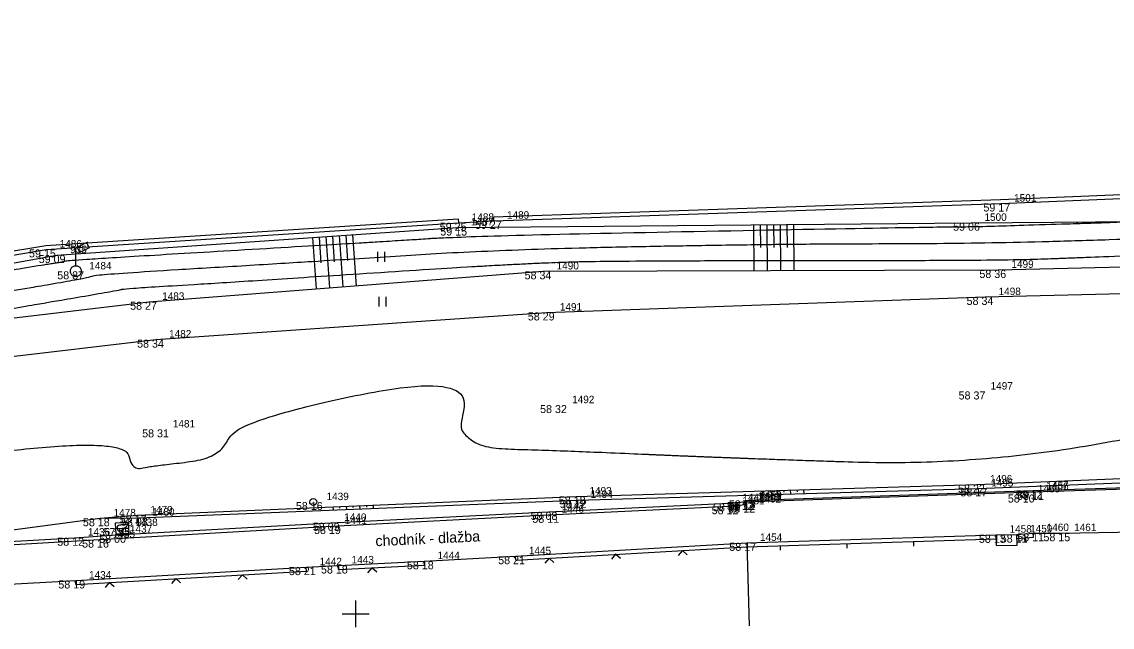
# Model space of a CAD drawing. Extents: x -704017 to -701500, y -1008977 to -1008450.
# Drawn here: x -702862.51 to -702821.65, y -1008800.5 to -1008777.83 of the extents above; entities that cross this region are included whole.
import ezdxf

# ---------------------------------------------------------------- set-up
doc = ezdxf.new("R2010")
doc.units = 0
for name, color, linetype in [('Z_body', 7, 'Continuous'), ('Z_body_cisla', 7, 'Continuous'), ('Z_body_vysky', 7, 'Continuous'), ('Z_chodnik', 7, 'Continuous'), ('Z_hekt_sit', 7, 'Continuous'), ('Z_komunikace', 7, 'Continuous'), ('Z_obruby', 7, 'Continuous'), ('Z_oploceni', 7, 'Continuous'), ('Z_popis', 7, 'Continuous'), ('Z_site_znaky_kanalizace', 7, 'Continuous'), ('Z_site_znaky_pilire', 7, 'Continuous'), ('Z_site_znaky_plynovod', 7, 'Continuous'), ('Z_site_znaky_VO', 7, 'Continuous'), ('Z_site_znaky_vodovod', 7, 'Continuous'), ('Z_teren_hrany_paty', 7, 'Continuous'), ('Z_vrstevnice_hlavni', 7, 'Continuous'), ('Z_vrstevnice_vedlejsi', 7, 'Continuous'), ('Z_vstupy', 7, 'Continuous')]:
    doc.layers.add(name, color=color, linetype=linetype)

# ---------------------------------------------------------------- blocks, each defined once
blk = doc.blocks.new('POINT_DISPLAY')
blk.add_line((0, 0), (0, 0))
blk = doc.blocks.new('Z210')
blk.add_line((0, 0), (0, 0.17))
blk = doc.blocks.new('Z212')
for p, q in [((-0.17, 0.17), (0, 0)), ((0, 0), (0.17, 0.17))]:
    blk.add_line(p, q)
blk = doc.blocks.new('Z306')
for p, q in [((-0.13, 0.17), (-0.13, -0.2)), ((0.13, 0.17), (0.13, -0.2))]:
    blk.add_line(p, q)
blk = doc.blocks.new('Z13')
for p, q in [((0, 0.88), (0.45, 1.1)), ((0, 0.2), (0, 0.88)), ((0.15, 0.7), (0.05, 0.9)), ((0.5, 0.88), (0.15, 0.7)), ((0.4, 1.07), (0.5, 0.88)), ((-0.2, 0.05), (-0.15, 0.15)), ((-0.2, -0.05), (-0.2, 0.05)), ((-0.15, 0.15), (-0.05, 0.2)), ((-0.05, 0.2), (0.05, 0.2)), ((0.05, 0.2), (0.15, 0.15)), ((0.15, 0.15), (0.2, 0.05)), ((0.2, 0.05), (0.2, -0.05)), ((-0.15, -0.15), (-0.2, -0.05)), ((-0.05, -0.2), (-0.15, -0.15)), ((0.05, -0.2), (-0.05, -0.2)), ((0.15, -0.15), (0.05, -0.2)), ((0.2, -0.05), (0.15, -0.15))]:
    blk.add_line(p, q)
blk = doc.blocks.new('Z38')
for p, q in [((0.25, 0.2), (-0.25, 0.2)), ((-0.25, 0.2), (-0.25, -0.2)), ((-0.25, 0), (0.25, 0)), ((0.25, -0.2), (0.25, 0.2)), ((-0.25, -0.2), (0.25, -0.2))]:
    blk.add_line(p, q)
blk = doc.blocks.new('Z614')
for p, q in [((-0.13, 0.03), (-0.1, 0.08)), ((-0.13, -0.03), (-0.13, 0.03)), ((-0.1, 0.08), (-0.08, 0.1)), ((-0.08, 0.1), (-0.03, 0.13)), ((-0.03, 0.13), (0.03, 0.13)), ((0.03, 0.13), (0.08, 0.1)), ((0.08, 0.1), (0.1, 0.08)), ((0.1, 0.08), (0.13, 0.03)), ((0.13, 0.03), (0.13, -0.03)), ((-0.1, -0.08), (-0.13, -0.03)), ((-0.08, -0.1), (-0.1, -0.08)), ((-0.03, -0.13), (-0.08, -0.1)), ((0.03, -0.13), (-0.03, -0.13)), ((0.08, -0.1), (0.03, -0.13)), ((0.1, -0.08), (0.08, -0.1)), ((0.13, -0.03), (0.1, -0.08))]:
    blk.add_line(p, q)

msp = doc.modelspace()

# ---------------------------------------------------------------- linework, layer by layer
at = {"layer": 'Z_chodnik'}
for p, q in [((-702824.62, -1008795.43), (-702815.48, -1008795.15)), ((-702835.38, -1008795.81), (-702824.62, -1008795.43)), ((-702842.78, -1008796.29), (-702836.01, -1008795.97)), ((-702836.01, -1008795.97), (-702835.39, -1008795.91)), ((-702835.39, -1008795.91), (-702835.38, -1008795.81)), ((-702850.91, -1008796.71), (-702842.78, -1008796.29)), ((-702859.6, -1008797.22), (-702850.91, -1008796.71)), ((-702868.64, -1008797.74), (-702859.6, -1008797.22))]:
    msp.add_line(p, q, dxfattribs=at)
at = {"layer": 'Z_hekt_sit'}
for p, q in [((-702850, -1008799.5), (-702850, -1008800.5)), ((-702850.5, -1008800), (-702849.5, -1008800))]:
    msp.add_line(p, q, dxfattribs=at)
at = {"layer": 'Z_komunikace'}
for p, q in [((-702826.41, -1008788.13), (-702811.42, -1008787.76)), ((-702842.85, -1008788.71), (-702826.41, -1008788.13)), ((-702857.49, -1008789.73), (-702842.85, -1008788.71)), ((-702871.49, -1008791.37), (-702857.49, -1008789.73)), ((-702826.73, -1008795.16), (-702810.53, -1008794.47)), ((-702841.74, -1008795.6), (-702826.73, -1008795.16)), ((-702858.19, -1008796.31), (-702841.74, -1008795.6)), ((-702868.77, -1008797.64), (-702859.57, -1008796.42)), ((-702859.57, -1008796.42), (-702858.19, -1008796.31))]:
    msp.add_line(p, q, dxfattribs=at)
at = {"layer": 'Z_obruby'}
for p, q in [((-702824.62, -1008795.38), (-702815.48, -1008795.1)), ((-702835.37, -1008795.75), (-702824.62, -1008795.38)), ((-702842.77, -1008796.18), (-702836.01, -1008795.86)), ((-702836.01, -1008795.86), (-702835.44, -1008795.81)), ((-702835.44, -1008795.81), (-702835.37, -1008795.75)), ((-702850.93, -1008796.59), (-702842.77, -1008796.18)), ((-702858.96, -1008797.04), (-702850.93, -1008796.59)), ((-702868.07, -1008797.59), (-702860.53, -1008797.15)), ((-702860.53, -1008797.15), (-702858.96, -1008797.04))]:
    msp.add_line(p, q, dxfattribs=at)
at = {"layer": 'Z_oploceni'}
for p, q in [((-702825.84, -1008784.48), (-702812.7, -1008783.92)), ((-702825.83, -1008784.63), (-702812.69, -1008784.07)), ((-702844.84, -1008785.13), (-702825.84, -1008784.48)), ((-702844.83, -1008785.28), (-702825.83, -1008784.63)), ((-702861.61, -1008786.2), (-702846.16, -1008785.2)), ((-702861.59, -1008786.35), (-702846.15, -1008785.35)), ((-702846.16, -1008785.2), (-702846.15, -1008785.35)), ((-702844.84, -1008785.13), (-702844.83, -1008785.28)), ((-702870.09, -1008787.64), (-702861.61, -1008786.2)), ((-702870.07, -1008787.79), (-702861.59, -1008786.35)), ((-702835.35, -1008797.34), (-702826, -1008797.04)), ((-702835.34, -1008797.49), (-702826, -1008797.19)), ((-702825.23, -1008797.03), (-702824.61, -1008796.98)), ((-702825.23, -1008797.18), (-702824.6, -1008797.13)), ((-702824.6, -1008797.13), (-702824.61, -1008796.98)), ((-702844.01, -1008797.84), (-702835.35, -1008797.34)), ((-702844, -1008797.99), (-702835.34, -1008797.49)), ((-702835.35, -1008797.34), (-702835.26, -1008800.45)), ((-702850.65, -1008798.19), (-702847.43, -1008798.03)), ((-702847.42, -1008798.18), (-702847.43, -1008798.03)), ((-702844, -1008797.99), (-702844.01, -1008797.84)), ((-702860.49, -1008798.75), (-702851.85, -1008798.25)), ((-702860.48, -1008798.9), (-702851.84, -1008798.4)), ((-702851.84, -1008798.4), (-702851.85, -1008798.25)), ((-702850.64, -1008798.34), (-702850.65, -1008798.19)), ((-702850.64, -1008798.34), (-702847.42, -1008798.18)), ((-702860.48, -1008798.9), (-702860.49, -1008798.75))]:
    msp.add_line(p, q, dxfattribs=at)
at = {"layer": 'Z_site_znaky_pilire'}
for p, q in [((-702826, -1008797.04), (-702825.23, -1008797.03)), ((-702825.99, -1008797.44), (-702826, -1008797.04)), ((-702825.22, -1008797.43), (-702825.23, -1008797.03)), ((-702825.99, -1008797.44), (-702825.22, -1008797.43))]:
    msp.add_line(p, q, dxfattribs=at)
at = {"layer": 'Z_teren_hrany_paty'}
for p, q in [((-702846.18, -1008785.53), (-702826.94, -1008785.35)), ((-702835.09, -1008785.43), (-702835.08, -1008787.15)), ((-702834.84, -1008785.42), (-702834.83, -1008786.28)), ((-702834.59, -1008785.42), (-702834.58, -1008787.15)), ((-702834.34, -1008785.42), (-702834.33, -1008786.28)), ((-702834.09, -1008785.42), (-702834.08, -1008787.14)), ((-702833.84, -1008785.41), (-702833.83, -1008786.28)), ((-702833.59, -1008785.41), (-702833.58, -1008787.14)), ((-702826.94, -1008785.35), (-702812.46, -1008785.25)), ((-702861.2, -1008786.56), (-702846.18, -1008785.53)), ((-702850.62, -1008785.83), (-702850.48, -1008787.75)), ((-702850.37, -1008785.82), (-702850.3, -1008786.77)), ((-702850.12, -1008785.8), (-702849.98, -1008787.71)), ((-702851.62, -1008785.9), (-702851.48, -1008787.83)), ((-702851.37, -1008785.89), (-702851.3, -1008786.85)), ((-702851.12, -1008785.87), (-702850.98, -1008787.79)), ((-702850.87, -1008785.85), (-702850.8, -1008786.81)), ((-702869.99, -1008788.16), (-702861.2, -1008786.56)), ((-702825.93, -1008787.12), (-702811.63, -1008786.76)), ((-702857.75, -1008788.31), (-702842.97, -1008787.17)), ((-702842.97, -1008787.17), (-702825.93, -1008787.12)), ((-702869.81, -1008789.76), (-702857.75, -1008788.31)), ((-702826.69, -1008795.3), (-702810.14, -1008794.67)), ((-702841.7, -1008795.74), (-702826.69, -1008795.3)), ((-702834.72, -1008795.39), (-702834.71, -1008795.54)), ((-702834.47, -1008795.39), (-702834.46, -1008795.46)), ((-702834.22, -1008795.38), (-702834.21, -1008795.52)), ((-702833.97, -1008795.37), (-702833.96, -1008795.44)), ((-702833.72, -1008795.36), (-702833.71, -1008795.51)), ((-702833.47, -1008795.36), (-702833.46, -1008795.43)), ((-702833.22, -1008795.35), (-702833.21, -1008795.49)), ((-702858.12, -1008796.4), (-702841.7, -1008795.74)), ((-702850.85, -1008795.99), (-702850.84, -1008796.11)), ((-702850.6, -1008795.98), (-702850.6, -1008796.04)), ((-702850.35, -1008795.97), (-702850.34, -1008796.09)), ((-702850.1, -1008795.96), (-702850.1, -1008796.02)), ((-702849.85, -1008795.95), (-702849.84, -1008796.07)), ((-702849.6, -1008795.94), (-702849.6, -1008796)), ((-702849.35, -1008795.93), (-702849.34, -1008796.05)), ((-702859.57, -1008796.42), (-702858.12, -1008796.4))]:
    msp.add_line(p, q, dxfattribs=at)
at = {"layer": 'Z_vrstevnice_hlavni'}
for points in [[(-702876.857, -1008789.575), (-702876.224, -1008789.62), (-702874.473, -1008789.323), (-702869.963, -1008788.4), (-702862.492, -1008787.04), (-702860.905, -1008786.81), (-702860.821, -1008786.752), (-702848.152, -1008786.004), (-702845.586, -1008785.834), (-702828.276, -1008785.502), (-702826.853, -1008785.502), (-702824.086, -1008785.413), (-702820.734, -1008785.307), (-702816.738, -1008785.052), (-702812.602, -1008784.524), (-702810.521, -1008784.067), (-702809.28, -1008783.903)], [(-702858.928, -1008796.71), (-702858.356, -1008796.546), (-702858.96, -1008797.04), (-702858.928, -1008796.71)]]:
    msp.add_open_spline(points, degree=2, dxfattribs=at)
at = {"layer": 'Z_vrstevnice_vedlejsi'}
for points in [[(-702895.44, -1008792.968), (-702894.99, -1008793.421), (-702891.095, -1008793.674), (-702887.854, -1008793.12), (-702885.15, -1008792.086), (-702882.425, -1008791.825), (-702877.283, -1008791.473), (-702877.233, -1008791.489), (-702877.071, -1008791.469), (-702877.174, -1008791.696), (-702878.698, -1008792.196), (-702879.533, -1008792.454), (-702878.125, -1008792.474), (-702876.803, -1008793.874), (-702875.001, -1008795.359), (-702872.419, -1008795.445), (-702870.448, -1008795.591), (-702870.043, -1008795.517), (-702866.051, -1008795.37), (-702865.133, -1008794.063), (-702858.66, -1008793.493), (-702858.375, -1008794.627), (-702857.71, -1008794.47), (-702855.046, -1008794.178), (-702854.54, -1008792.77), (-702845.539, -1008790.895), (-702846.415, -1008793.768), (-702842.065, -1008793.89), (-702836.203, -1008794.152), (-702826.726, -1008794.462), (-702817.22, -1008792.73), (-702810.836, -1008791.53), (-702810.012, -1008791.268), (-702809.282, -1008791.014), (-702809.741, -1008790.775), (-702811.034, -1008790.153), (-702815.917, -1008788.91), (-702816.774, -1008787.892), (-702815.954, -1008787.56), (-702811.595, -1008786.927), (-702810.797, -1008786.708), (-702796.64, -1008785.326), (-702787.856, -1008784.431), (-702782.298, -1008784.113), (-702778.585, -1008783.894), (-702772.316, -1008783.211), (-702766.934, -1008782.282), (-702760.553, -1008781.546), (-702752.48, -1008780.657), (-702748.033, -1008780.181), (-702737.148, -1008778.925), (-702736.973, -1008779.272), (-702733.739, -1008778.451), (-702733.272, -1008778.196), (-702733.188, -1008777.825)], [(-702889.315, -1008791.864), (-702888.563, -1008792.621), (-702885.795, -1008791.562), (-702880.449, -1008791.051), (-702877.226, -1008790.83), (-702876.945, -1008790.918), (-702876.485, -1008790.815), (-702876.26, -1008790.831), (-702869.901, -1008789.751), (-702869.813, -1008789.733), (-702869.667, -1008789.707), (-702869.564, -1008789.692), (-702858.796, -1008787.873), (-702858.718, -1008787.819), (-702854.726, -1008787.583), (-702843.604, -1008786.846), (-702839.408, -1008786.766), (-702826.132, -1008786.766), (-702822.972, -1008786.664), (-702813.47, -1008786.267), (-702811.932, -1008786.211), (-702803.064, -1008785.211), (-702796.64, -1008784.584), (-702792.963, -1008784.209), (-702782.26, -1008783.598), (-702775.107, -1008783.176), (-702774.436, -1008783.103), (-702765.603, -1008781.578), (-702765.358, -1008781.55), (-702764.243, -1008781.427), (-702762.93, -1008781.19), (-702756.284, -1008780.11)], [(-702882.406, -1008790.653), (-702878.474, -1008790.276), (-702877.169, -1008790.187), (-702877.055, -1008790.223), (-702876.869, -1008790.181), (-702876.242, -1008790.226), (-702872.187, -1008789.537), (-702869.888, -1008789.067), (-702866.079, -1008788.373), (-702863.426, -1008787.988), (-702859.934, -1008787.398), (-702859.77, -1008787.286), (-702851.439, -1008786.794), (-702844.595, -1008786.34), (-702833.842, -1008786.134), (-702826.493, -1008786.134), (-702817.69, -1008785.85), (-702815.387, -1008785.754), (-702812.246, -1008785.639), (-702801.254, -1008784.4), (-702799.676, -1008784.054), (-702796.468, -1008783.63), (-702791.627, -1008783.29), (-702789.355, -1008782.89)]]:
    msp.add_open_spline(points, degree=2, dxfattribs=at)
at = {"layer": 'Z_vstupy'}
for p, q in [((-702846.15, -1008785.35), (-702844.83, -1008785.28)), ((-702824.61, -1008796.98), (-702823.58, -1008796.98)), ((-702823.58, -1008796.98), (-702820.46, -1008796.93)), ((-702847.43, -1008798.03), (-702844.01, -1008797.84)), ((-702851.85, -1008798.25), (-702850.65, -1008798.19)), ((-702864.22, -1008798.95), (-702860.49, -1008798.75))]:
    msp.add_line(p, q, dxfattribs=at)

# ---------------------------------------------------------------- block references
at = {"layer": 'Z_body'}
for p in [(-702825.83, -1008784.63), (-702846.15, -1008785.35), (-702844.83, -1008785.28), (-702826.94, -1008785.35), (-702846.18, -1008785.53), (-702861.59, -1008786.35), (-702861.2, -1008786.56), (-702860.48, -1008787.17), (-702842.97, -1008787.17), (-702825.93, -1008787.12), (-702826.41, -1008788.13), (-702857.75, -1008788.31), (-702842.85, -1008788.71), (-702857.49, -1008789.73), (-702826.71, -1008791.67), (-702842.39, -1008792.18), (-702857.35, -1008793.09), (-702826.73, -1008795.16), (-702841.74, -1008795.6), (-702826.69, -1008795.3), (-702824.94, -1008795.53), (-702824.62, -1008795.38), (-702824.62, -1008795.43), (-702851.59, -1008795.81), (-702841.7, -1008795.74), (-702836.01, -1008795.86), (-702836.01, -1008795.97), (-702835.44, -1008795.81), (-702835.39, -1008795.91), (-702835.38, -1008795.81), (-702835.37, -1008795.75), (-702859.57, -1008796.42), (-702858.19, -1008796.31), (-702858.12, -1008796.4), (-702842.78, -1008796.29), (-702842.77, -1008796.18), (-702858.75, -1008796.79), (-702850.93, -1008796.59), (-702850.91, -1008796.71), (-702860.53, -1008797.15), (-702859.6, -1008797.22), (-702858.96, -1008797.04), (-702826, -1008797.04), (-702825.23, -1008797.03), (-702824.61, -1008796.98), (-702823.58, -1008796.98), (-702835.35, -1008797.34), (-702847.43, -1008798.03), (-702844.01, -1008797.84), (-702851.85, -1008798.25), (-702850.65, -1008798.19), (-702860.49, -1008798.75)]:
    msp.add_blockref('POINT_DISPLAY', p, dxfattribs=at)
at = {"layer": 'Z_oploceni'}
for name, p, rotation in [('Z210', (-702824.91, -1008797.15), -175.40000000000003), ('Z212', (-702837.76, -1008797.63), -176.7), ('Z210', (-702834.1, -1008797.45), -178.20000000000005), ('Z210', (-702831.6, -1008797.37), -178.20000000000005), ('Z210', (-702829.1, -1008797.29), -178.20000000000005), ('Z212', (-702842.75, -1008797.92), -176.7), ('Z212', (-702840.26, -1008797.77), -176.7), ('Z212', (-702849.39, -1008798.28), -177.20000000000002), ('Z212', (-702859.23, -1008798.83), -176.7), ('Z212', (-702856.74, -1008798.68), -176.7), ('Z212', (-702854.24, -1008798.54), -176.7)]:
    msp.add_blockref(name, p, dxfattribs=dict(at, rotation=rotation))
at = {"layer": 'Z_popis'}
for p in [(-702849.05, -1008786.61), (-702849, -1008788.29)]:
    msp.add_blockref('Z306', p, dxfattribs=at)
at = {"layer": 'Z_site_znaky_kanalizace', "rotation": 3.6}
msp.add_blockref('Z38', (-702858.75, -1008796.79), dxfattribs=at)
at = {"layer": 'Z_site_znaky_plynovod', "rotation": 10.799999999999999}
msp.add_blockref('Z614', (-702824.94, -1008795.53), dxfattribs=at)
at = {"layer": 'Z_site_znaky_VO'}
msp.add_blockref('Z13', (-702860.48, -1008787.17), dxfattribs=at)
at = {"layer": 'Z_site_znaky_vodovod', "rotation": 10.799999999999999}
msp.add_blockref('Z614', (-702851.59, -1008795.81), dxfattribs=at)

# ---------------------------------------------------------------- texts
at = {"layer": 'Z_body_cisla'}
for s, p in [('1501', (-702825.33, -1008784.56)), ('1488', (-702845.65, -1008785.28)), ('1489', (-702844.33, -1008785.2)), ('1500', (-702826.44, -1008785.28)), ('1487', (-702845.68, -1008785.45)), ('1486', (-702861.09, -1008786.28)), ('935', (-702860.7, -1008786.49)), ('1484', (-702859.98, -1008787.1)), ('1490', (-702842.47, -1008787.1)), ('1499', (-702825.43, -1008787.04)), ('1498', (-702825.91, -1008788.06)), ('1483', (-702857.25, -1008788.24)), ('1491', (-702842.35, -1008788.64)), ('1482', (-702856.99, -1008789.65)), ('1497', (-702826.21, -1008791.6)), ('1492', (-702841.89, -1008792.11)), ('1481', (-702856.85, -1008793.02)), ('1496', (-702826.23, -1008795.08)), ('1495', (-702826.19, -1008795.23)), ('1455', (-702824.44, -1008795.45)), ('1457', (-702824.12, -1008795.31)), ('1456', (-702824.12, -1008795.36)), ('1439', (-702851.09, -1008795.74)), ('1493', (-702841.24, -1008795.53)), ('1494', (-702841.2, -1008795.66)), ('1448', (-702835.51, -1008795.78)), ('1451', (-702835.51, -1008795.9)), ('1449', (-702834.94, -1008795.74)), ('1452', (-702834.89, -1008795.83)), ('1453', (-702834.88, -1008795.74)), ('1450', (-702834.87, -1008795.68)), ('1479', (-702857.69, -1008796.24)), ('1480', (-702857.62, -1008796.32)), ('1446', (-702842.28, -1008796.21)), ('1447', (-702842.27, -1008796.11)), ('1478', (-702859.07, -1008796.35)), ('1438', (-702858.25, -1008796.71)), ('1440', (-702850.43, -1008796.52)), ('1441', (-702850.41, -1008796.64)), ('1436', (-702860.03, -1008797.07)), ('1435', (-702859.1, -1008797.15)), ('1437', (-702858.46, -1008796.96)), ('1458', (-702825.5, -1008796.96)), ('1459', (-702824.73, -1008796.95)), ('1460', (-702824.11, -1008796.9)), ('1461', (-702823.08, -1008796.9)), ('1454', (-702834.85, -1008797.27)), ('1444', (-702846.93, -1008797.95)), ('1445', (-702843.51, -1008797.77)), ('1442', (-702851.35, -1008798.18)), ('1443', (-702850.15, -1008798.11)), ('1434', (-702859.99, -1008798.68))]:
    msp.add_text(s, height=0.28, dxfattribs=at).set_placement(p)
at = {"layer": 'Z_body_vysky'}
for s, p in [('59 17', (-702826.48, -1008784.93)), ('59 25', (-702846.85, -1008785.65)), ('59 27', (-702845.53, -1008785.58)), ('59 06', (-702827.615, -1008785.65)), ('59 15', (-702846.83, -1008785.83)), ('59 15', (-702862.24, -1008786.65)), ('59 09', (-702861.875, -1008786.86)), ('58 87', (-702861.18, -1008787.47)), ('58 34', (-702843.67, -1008787.47)), ('58 36', (-702826.63, -1008787.42)), ('58 34', (-702827.11, -1008788.43)), ('58 27', (-702858.45, -1008788.61)), ('58 29', (-702843.55, -1008789.01)), ('58 34', (-702858.19, -1008790.03)), ('58 37', (-702827.41, -1008791.97)), ('58 32', (-702843.09, -1008792.48)), ('58 31', (-702858, -1008793.39)), ('58 22', (-702827.43, -1008795.46)), ('58 18', (-702842.39, -1008795.9)), ('58 17', (-702827.34, -1008795.6)), ('58 10', (-702825.565, -1008795.83)), ('58 12', (-702825.27, -1008795.68)), ('58 11', (-702825.22, -1008795.73)), ('58 16', (-702852.24, -1008796.11)), ('58 12', (-702842.35, -1008796.04)), ('58 12', (-702836.66, -1008796.27)), ('58 11', (-702836.61, -1008796.16)), ('58 12', (-702836.09, -1008796.11)), ('58 12', (-702836.04, -1008796.21)), ('58 12', (-702836.03, -1008796.11)), ('58 13', (-702836.02, -1008796.05)), ('58 18', (-702860.22, -1008796.72)), ('58 17', (-702858.84, -1008796.61)), ('58 03', (-702858.795, -1008796.7)), ('58 08', (-702843.445, -1008796.48)), ('58 11', (-702843.38, -1008796.59)), ('57 95', (-702859.45, -1008797.09)), ('58 09', (-702851.605, -1008796.89)), ('58 19', (-702851.56, -1008797.01)), ('58 12', (-702861.18, -1008797.45)), ('58 16', (-702860.25, -1008797.52)), ('58 00', (-702859.61, -1008797.34)), ('58 13', (-702826.65, -1008797.34)), ('58 11', (-702825.83, -1008797.33)), ('58 11', (-702825.21, -1008797.28)), ('58 15', (-702824.23, -1008797.28)), ('58 17', (-702836, -1008797.64)), ('58 18', (-702848.08, -1008798.33)), ('58 21', (-702844.66, -1008798.14)), ('58 21', (-702852.5, -1008798.55)), ('58 18', (-702851.3, -1008798.49)), ('58 19', (-702861.14, -1008799.05))]:
    msp.add_text(s, height=0.3, dxfattribs=at).set_placement(p)
at = {"layer": 'Z_popis'}
msp.add_text('chodník - dlažba', height=0.4, rotation=2.7, dxfattribs=at).set_placement((-702849.25, -1008797.47))

doc.saveas('drawing.dxf')
